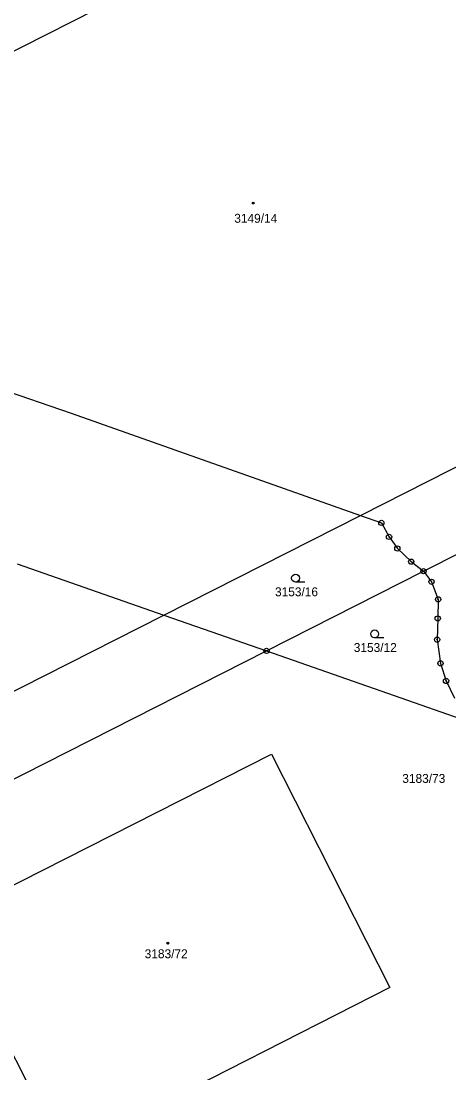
# Model space of a CAD drawing. Extents: x -593183 to -588034, y -1130415 to -1124994.
# Drawn here: x -592200.5 to -592118.8, y -1127703.4 to -1127502.5 of the extents above; entities that cross this region are included whole.
import ezdxf

# ---------------------------------------------------------------- set-up
doc = ezdxf.new("R2010")
doc.units = 0
for name, color, linetype in [('Vrstva 1', 7, 'Continuous'), ('Vrstva 16', 7, 'Continuous'), ('Vrstva 18', 7, 'Continuous'), ('Vrstva 19', 7, 'Continuous'), ('Vrstva 24', 7, 'Continuous'), ('Vrstva 25', 7, 'Continuous')]:
    doc.layers.add(name, color=color, linetype=linetype)

msp = doc.modelspace()

# ---------------------------------------------------------------- linework, layer by layer
at = {"layer": 'Vrstva 1'}
for p, q in [((-592120.07, -1127466.84), (-592278.72, -1127547.1)), ((-592258.79, -1127553.98), (-592190.97, -1127577.41)), ((-592135.71, -1127596.93), (-592084.3, -1127570.88)), ((-592190.97, -1127577.41), (-592135.71, -1127596.93)), ((-592173.24, -1127615.95), (-592135.71, -1127596.93)), ((-592135.71, -1127596.93), (-592131.7, -1127598.35)), ((-592131.7, -1127598.35), (-592130.23, -1127601.02)), ((-592130.23, -1127601.02), (-592128.64, -1127603.24)), ((-592128.64, -1127603.24), (-592125.99, -1127605.75)), ((-592123.65, -1127607.58), (-592116.2, -1127603.83)), ((-592125.99, -1127605.75), (-592123.65, -1127607.58)), ((-592201.26, -1127606.16), (-592173.24, -1127615.95)), ((-592153.65, -1127622.79), (-592123.65, -1127607.58)), ((-592123.65, -1127607.58), (-592122.11, -1127609.6)), ((-592122.11, -1127609.6), (-592120.86, -1127612.96)), ((-592120.86, -1127612.96), (-592120.93, -1127616.6)), ((-592234.39, -1127646.94), (-592173.24, -1127615.95)), ((-592173.24, -1127615.95), (-592153.65, -1127622.79)), ((-592120.93, -1127616.6), (-592121.05, -1127620.65)), ((-592121.05, -1127620.65), (-592120.4, -1127625.18)), ((-592204.22, -1127648.42), (-592153.65, -1127622.79)), ((-592153.65, -1127622.79), (-592115.27, -1127636.19)), ((-592120.4, -1127625.18), (-592119.34, -1127628.53)), ((-592119.34, -1127628.53), (-592117.71, -1127631.8)), ((-592215.11, -1127674.16), (-592152.67, -1127642.51)), ((-592152.67, -1127642.51), (-592130.06, -1127687.1)), ((-592192.49, -1127718.75), (-592215.11, -1127674.16)), ((-592130.06, -1127687.1), (-592192.49, -1127718.75))]:
    msp.add_line(p, q, dxfattribs=at)
at = {"layer": 'Vrstva 24'}
for centre, radius in [((-592131.7, -1127598.35), 0.5), ((-592131.7, -1127598.35), 0.0327), ((-592130.23, -1127601.02), 0.5), ((-592130.23, -1127601.02), 0.0327), ((-592128.64, -1127603.24), 0.5), ((-592128.64, -1127603.24), 0.0327), ((-592125.99, -1127605.75), 0.5), ((-592125.99, -1127605.75), 0.0327), ((-592123.65, -1127607.58), 0.5), ((-592123.65, -1127607.58), 0.0327), ((-592122.11, -1127609.6), 0.5), ((-592122.11, -1127609.6), 0.0327), ((-592120.86, -1127612.96), 0.5), ((-592120.86, -1127612.96), 0.0327), ((-592120.93, -1127616.6), 0.5), ((-592120.93, -1127616.6), 0.0327), ((-592121.05, -1127620.65), 0.5), ((-592121.05, -1127620.65), 0.0327), ((-592153.65, -1127622.79), 0.5), ((-592153.65, -1127622.79), 0.0327), ((-592120.4, -1127625.18), 0.5), ((-592120.4, -1127625.18), 0.0327), ((-592119.34, -1127628.53), 0.5), ((-592119.34, -1127628.53), 0.0327)]:
    msp.add_circle(centre, radius, dxfattribs=at)
at = {"layer": 'Vrstva 25'}
for p, q in [((-592146.34, -1127609.66), (-592148.09, -1127609.66)), ((-592131.23, -1127620.3), (-592132.98, -1127620.3))]:
    msp.add_line(p, q, dxfattribs=at)
for centre, radius in [((-592156.17, -1127537.28), 0.175), ((-592156.17, -1127537.28), 0.15), ((-592148.09, -1127608.91), 0.75), ((-592132.98, -1127619.55), 0.75), ((-592172.49, -1127678.6), 0.175), ((-592172.49, -1127678.6), 0.15)]:
    msp.add_circle(centre, radius, dxfattribs=at)

# ---------------------------------------------------------------- texts
at = {"layer": 'Vrstva 16'}
msp.add_text('3183/73', height=1.7, dxfattribs=at).set_placement((-592127.7, -1127648))
at = {"layer": 'Vrstva 18'}
for s, p in [('3153/16', (-592152.02, -1127612.36)), ('3153/12', (-592136.97, -1127623))]:
    msp.add_text(s, height=1.7, dxfattribs=at).set_placement(p)
at = {"layer": 'Vrstva 19'}
for s, p in [('3149/14', (-592159.8, -1127541.04)), ('3183/72', (-592176.92, -1127681.48))]:
    msp.add_text(s, height=1.7, dxfattribs=at).set_placement(p)

doc.saveas('drawing.dxf')
